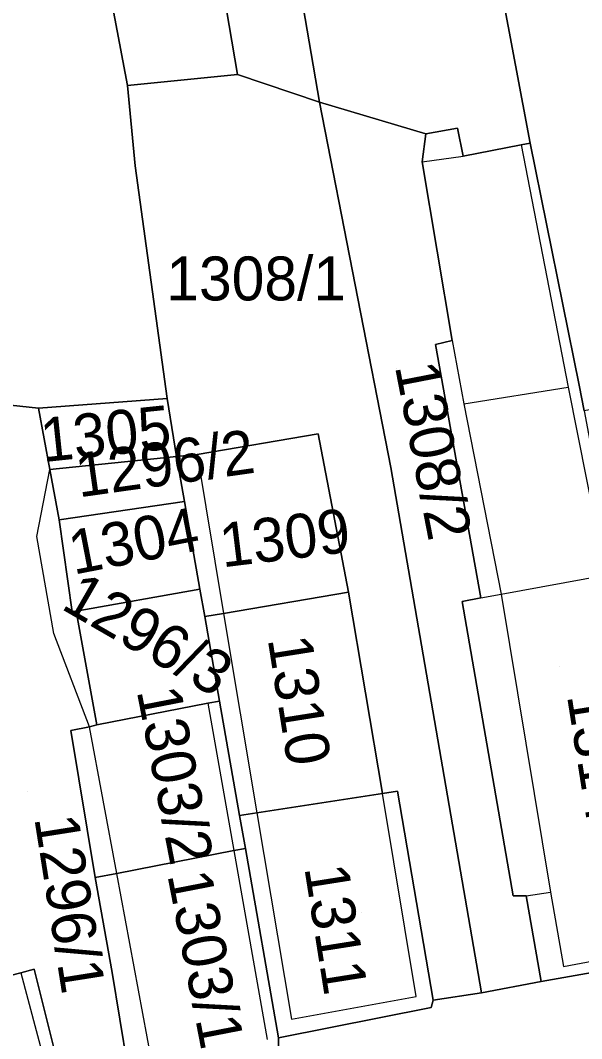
# Model space of a CAD drawing. Extents: x -263943 to -261149, y -1236934 to -1230686.
# Drawn here: x -263064.24 to -263038.69, y -1235315.1 to -1235268.74 of the extents above; entities that cross this region are included whole.
import ezdxf

# ---------------------------------------------------------------- set-up
doc = ezdxf.new("R2010")
doc.units = 0
for name, color, linetype in [('body_kn', 7, 'Continuous'), ('kladpar_druhypozemkov', 7, 'Continuous'), ('kladpar_hranice', 7, 'Continuous'), ('kladpar_parcelnecisla', 7, 'Continuous'), ('kladpar_plochy', 7, 'Continuous'), ('zappar_hrandruhpozemk', 7, 'Continuous')]:
    doc.layers.add(name, color=color, linetype=linetype)

msp = doc.modelspace()

# ---------------------------------------------------------------- linework, layer by layer
at = {"layer": 'body_kn'}
for p, q in [((-263054.36, -1235271.2), (-263054.36, -1235271.2)), ((-263054.36, -1235271.2), (-263054.36, -1235271.2)), ((-263059.37, -1235271.71), (-263059.37, -1235271.71)), ((-263050.62, -1235272.46), (-263050.62, -1235272.46)), ((-263044.34, -1235273.65), (-263044.34, -1235273.65)), ((-263045.78, -1235273.9), (-263045.78, -1235273.9)), ((-263041.45, -1235274.41), (-263041.45, -1235274.41)), ((-263041.45, -1235274.41), (-263041.45, -1235274.41)), ((-263041.03, -1235274.33), (-263041.03, -1235274.33)), ((-263045.95, -1235275.18), (-263045.95, -1235275.18)), ((-263045.95, -1235275.18), (-263045.95, -1235275.18)), ((-263044.08, -1235274.92), (-263044.08, -1235274.92)), ((-263059.02, -1235275.36), (-263059.02, -1235275.36)), ((-263059.02, -1235275.36), (-263059.02, -1235275.36)), ((-263045.34, -1235283.49), (-263045.34, -1235283.49)), ((-263045.34, -1235283.49), (-263045.34, -1235283.49)), ((-263044.58, -1235283.32), (-263044.58, -1235283.32)), ((-263044.58, -1235283.32), (-263044.58, -1235283.32)), ((-263038.8, -1235285.35), (-263038.8, -1235285.35)), ((-263039.31, -1235285.44), (-263039.31, -1235285.44)), ((-263039.31, -1235285.44), (-263039.31, -1235285.44)), ((-263057.56, -1235285.96), (-263057.56, -1235285.96)), ((-263044.06, -1235286.2), (-263044.06, -1235286.2)), ((-263044.06, -1235286.2), (-263044.06, -1235286.2)), ((-263063.42, -1235286.39), (-263063.42, -1235286.39)), ((-263063.42, -1235286.39), (-263063.42, -1235286.39)), ((-263050.68, -1235287.57), (-263050.68, -1235287.57)), ((-263057.13, -1235288.59), (-263057.13, -1235288.59)), ((-263056.2, -1235288.51), (-263056.2, -1235288.51)), ((-263056.2, -1235288.51), (-263056.2, -1235288.51)), ((-263062.9, -1235289.19), (-263062.9, -1235289.19)), ((-263062.9, -1235289.19), (-263062.9, -1235289.19)), ((-263047.37, -1235289.09), (-263047.37, -1235289.09)), ((-263056.77, -1235290.65), (-263056.77, -1235290.65)), ((-263062.48, -1235291.48), (-263062.48, -1235291.48)), ((-263062.48, -1235291.48), (-263062.48, -1235291.48)), ((-263063.49, -1235292.24), (-263063.49, -1235292.24)), ((-263056.07, -1235294.63), (-263056.07, -1235294.63)), ((-263049.31, -1235294.78), (-263049.31, -1235294.78)), ((-263043.28, -1235295.03), (-263043.28, -1235295.03)), ((-263043.28, -1235295.03), (-263043.28, -1235295.03)), ((-263042.35, -1235294.86), (-263042.35, -1235294.86)), ((-263042.35, -1235294.86), (-263042.35, -1235294.86)), ((-263044.13, -1235295.2), (-263044.13, -1235295.2)), ((-263061.88, -1235295.67), (-263061.88, -1235295.67)), ((-263061.88, -1235295.67), (-263061.88, -1235295.67)), ((-263061.7, -1235295.64), (-263061.7, -1235295.64)), ((-263055.85, -1235295.88), (-263055.85, -1235295.88)), ((-263055.85, -1235295.88), (-263055.85, -1235295.88)), ((-263054.99, -1235295.74), (-263054.99, -1235295.74)), ((-263054.99, -1235295.74), (-263054.99, -1235295.74)), ((-263062.72, -1235296.66), (-263062.72, -1235296.66)), ((-263055.18, -1235299.73), (-263055.18, -1235299.73)), ((-263055.71, -1235299.83), (-263055.71, -1235299.83)), ((-263055.71, -1235299.83), (-263055.71, -1235299.83)), ((-263061.95, -1235301.07), (-263061.95, -1235301.07)), ((-263061.1, -1235300.9), (-263061.1, -1235300.9)), ((-263061.1, -1235300.9), (-263061.1, -1235300.9)), ((-263060.76, -1235300.81), (-263060.76, -1235300.81)), ((-263047.07, -1235303.83), (-263047.07, -1235303.83)), ((-263047.76, -1235303.94), (-263047.76, -1235303.94)), ((-263053.47, -1235304.82), (-263053.47, -1235304.82)), ((-263053.47, -1235304.82), (-263053.47, -1235304.82)), ((-263054.26, -1235304.94), (-263054.26, -1235304.94)), ((-263054.26, -1235304.94), (-263054.26, -1235304.94)), ((-263054.52, -1235306.54), (-263054.52, -1235306.54)), ((-263054.52, -1235306.54), (-263054.52, -1235306.54)), ((-263054, -1235306.44), (-263054, -1235306.44)), ((-263054, -1235306.44), (-263054, -1235306.44)), ((-263059.85, -1235307.58), (-263059.85, -1235307.58)), ((-263059.85, -1235307.58), (-263059.85, -1235307.58)), ((-263060.83, -1235307.77), (-263060.83, -1235307.77)), ((-263040.11, -1235308.43), (-263040.11, -1235308.43)), ((-263041.81, -1235308.6), (-263041.81, -1235308.6)), ((-263041.22, -1235308.6), (-263041.22, -1235308.6)), ((-263041.22, -1235308.6), (-263041.22, -1235308.6)), ((-263064.22, -1235312.1), (-263064.22, -1235312.1)), ((-263064.22, -1235312.1), (-263064.22, -1235312.1)), ((-263063.62, -1235311.93), (-263063.62, -1235311.93)), ((-263060.06, -1235312.09), (-263060.06, -1235312.09)), ((-263039.51, -1235311.82), (-263039.51, -1235311.82)), ((-263040.53, -1235312.5), (-263040.53, -1235312.5)), ((-263046.22, -1235313.18), (-263046.22, -1235313.18)), ((-263043.25, -1235313.01), (-263043.25, -1235313.01)), ((-263045.45, -1235313.35), (-263045.45, -1235313.35)), ((-263045.45, -1235313.35), (-263045.45, -1235313.35)), ((-263045.54, -1235313.69), (-263045.54, -1235313.69)), ((-263045.54, -1235313.69), (-263045.54, -1235313.69)), ((-263051.9, -1235314.21), (-263051.9, -1235314.21)), ((-263052.49, -1235315.06), (-263052.49, -1235315.06))]:
    msp.add_line(p, q, dxfattribs=at)
at = {"layer": 'kladpar_druhypozemkov'}
for p, q in [((-263054, -1235279.39), (-263054, -1235279.39)), ((-263047.1, -1235284.59), (-263047.1, -1235284.59)), ((-263060.38, -1235287.18), (-263060.38, -1235287.18)), ((-263061.52, -1235290.15), (-263061.52, -1235290.15)), ((-263059.74, -1235291.54), (-263059.74, -1235291.54)), ((-263052.63, -1235291.42), (-263052.63, -1235291.42)), ((-263057.54, -1235296.74), (-263057.54, -1235296.74)), ((-263039.68, -1235298.14), (-263039.68, -1235298.14)), ((-263050.7, -1235299.37), (-263050.7, -1235299.37)), ((-263056.34, -1235303.33), (-263056.34, -1235303.33)), ((-263063.94, -1235303.84), (-263063.94, -1235303.84)), ((-263048.72, -1235309.35), (-263048.72, -1235309.35)), ((-263054.89, -1235311.33), (-263054.89, -1235311.33))]:
    msp.add_line(p, q, dxfattribs=at)
at = {"layer": 'kladpar_hranice'}
for points in [[(-263034.11, -1235284.37), (-263033.88, -1235284.33), (-263033.62, -1235285.6), (-263034.54, -1235285.77), (-263038.02, -1235286.41), (-263038.58, -1235286.52), (-263038.8, -1235285.35), (-263041.03, -1235274.33), (-263047.96, -1235237.51), (-263050.92, -1235219.21), (-263042.49, -1235216.62), (-263032.63, -1235272.45), (-263036.28, -1235273.22), (-263034.11, -1235284.37)], [(-263041.45, -1235274.41), (-263044.08, -1235274.92), (-263044.34, -1235273.65), (-263045.78, -1235273.9), (-263050.62, -1235272.46), (-263051.57, -1235266.95), (-263054.99, -1235248.8), (-263056.71, -1235238.19), (-263057.65, -1235233.27), (-263059.8, -1235218.91), (-263057.39, -1235217.2), (-263050.92, -1235219.21), (-263047.96, -1235237.51), (-263041.03, -1235274.33), (-263041.45, -1235274.41)], [(-263054.36, -1235271.2), (-263058.13, -1235248.97), (-263060.28, -1235233.7), (-263062.11, -1235220.11), (-263059.8, -1235218.91), (-263057.65, -1235233.27), (-263056.71, -1235238.19), (-263054.99, -1235248.8), (-263051.57, -1235266.95), (-263050.62, -1235272.46), (-263054.36, -1235271.2)], [(-263064.76, -1235243.12), (-263067.76, -1235225.98), (-263068.02, -1235223.75), (-263063.96, -1235221.2), (-263062.11, -1235220.11), (-263060.28, -1235233.7), (-263058.13, -1235248.97), (-263054.36, -1235271.2), (-263059.37, -1235271.71), (-263064.76, -1235243.12)], [(-263059.02, -1235275.36), (-263057.56, -1235285.96), (-263063.42, -1235286.39), (-263065.12, -1235286.22), (-263065.29, -1235285.63), (-263072.4, -1235244.14), (-263074.63, -1235228.87), (-263067.76, -1235225.98), (-263064.76, -1235243.12), (-263059.37, -1235271.71), (-263059.02, -1235275.36)], [(-263045.45, -1235313.35), (-263047.07, -1235303.83), (-263047.76, -1235303.94), (-263049.31, -1235294.78), (-263050.68, -1235287.57), (-263056.2, -1235288.51), (-263057.13, -1235288.59), (-263057.56, -1235285.96), (-263059.02, -1235275.36), (-263059.37, -1235271.71), (-263054.36, -1235271.2), (-263050.62, -1235272.46), (-263047.37, -1235289.09), (-263043.25, -1235313.01), (-263045.45, -1235313.35)], [(-263045.34, -1235283.49), (-263043.28, -1235295.03), (-263044.13, -1235295.2), (-263041.81, -1235308.6), (-263041.22, -1235308.6), (-263040.53, -1235312.5), (-263043.25, -1235313.01), (-263047.37, -1235289.09), (-263050.62, -1235272.46), (-263045.78, -1235273.9), (-263045.95, -1235275.18), (-263044.58, -1235283.32), (-263045.34, -1235283.49)], [(-263037.17, -1235293.92), (-263037.07, -1235294.51), (-263036.45, -1235298.22), (-263035.73, -1235302.56), (-263034.34, -1235310.84), (-263034.25, -1235311.39), (-263040.53, -1235312.5), (-263041.22, -1235308.6), (-263041.81, -1235308.6), (-263044.13, -1235295.2), (-263043.28, -1235295.03), (-263045.34, -1235283.49), (-263044.58, -1235283.32), (-263045.95, -1235275.18), (-263045.78, -1235273.9), (-263044.34, -1235273.65), (-263044.08, -1235274.92), (-263041.45, -1235274.41), (-263041.03, -1235274.33), (-263038.8, -1235285.35), (-263038.58, -1235286.52), (-263037.83, -1235290.47), (-263037.17, -1235293.92)], [(-263061.48, -1235320.5), (-263063.62, -1235311.93), (-263064.22, -1235312.1), (-263065.83, -1235312.52), (-263066.32, -1235310.46), (-263067.29, -1235306.33), (-263067.79, -1235306.42), (-263072.72, -1235307.61), (-263073.23, -1235307.78), (-263074.42, -1235303.12), (-263073.66, -1235302.95), (-263065.26, -1235301.58), (-263066.55, -1235291.91), (-263067.82, -1235292.08), (-263069.96, -1235285.8), (-263069.02, -1235285.89), (-263066.82, -1235286.05), (-263065.12, -1235286.22), (-263063.42, -1235286.39), (-263062.9, -1235289.19), (-263062.48, -1235291.48)], [(-263063.42, -1235286.39), (-263057.56, -1235285.96), (-263057.13, -1235288.59), (-263062.9, -1235289.19), (-263063.42, -1235286.39)], [(-263055.85, -1235295.88), (-263056.07, -1235294.63), (-263056.77, -1235290.65), (-263057.13, -1235288.59), (-263056.2, -1235288.51), (-263050.68, -1235287.57), (-263049.31, -1235294.78), (-263054.99, -1235295.74), (-263055.85, -1235295.88)], [(-263062.9, -1235289.19), (-263057.13, -1235288.59), (-263056.77, -1235290.65), (-263062.48, -1235291.48), (-263062.9, -1235289.19)], [(-263061.88, -1235295.67), (-263062.48, -1235291.48), (-263056.77, -1235290.65), (-263056.07, -1235294.63), (-263061.7, -1235295.64), (-263061.88, -1235295.67)], [(-263062.48, -1235291.48), (-263061.88, -1235295.67), (-263061.7, -1235295.64), (-263060.76, -1235300.81), (-263061.1, -1235300.9), (-263061.95, -1235301.07), (-263060.83, -1235307.77), (-263060.06, -1235312.09), (-263059.37, -1235316.34)], [(-263055.71, -1235299.83), (-263060.76, -1235300.81), (-263061.7, -1235295.64), (-263056.07, -1235294.63), (-263055.85, -1235295.88), (-263055.18, -1235299.73), (-263055.71, -1235299.83)], [(-263054.26, -1235304.94), (-263055.18, -1235299.73), (-263055.85, -1235295.88), (-263054.99, -1235295.74), (-263049.31, -1235294.78), (-263047.76, -1235303.94), (-263053.47, -1235304.82), (-263054.26, -1235304.94)], [(-263052.49, -1235315.48), (-263052.49, -1235315.06), (-263045.54, -1235313.69), (-263045.45, -1235313.35), (-263043.25, -1235313.01), (-263040.53, -1235312.5), (-263034.25, -1235311.39), (-263027.21, -1235310.05), (-263023.73, -1235309.43), (-263017.02, -1235308.4), (-263009.9, -1235307.29), (-263005.31, -1235306.61), (-262999.12, -1235305.59), (-262999.02, -1235306.09), (-262993.09, -1235305.16), (-262993.18, -1235304.65), (-262988.51, -1235304.05), (-262982.91, -1235303.02), (-262976.04, -1235301.57), (-262973.41, -1235300.98), (-262966.03, -1235299.61), (-262957.29, -1235297.99)], [(-263054, -1235306.44), (-263054.52, -1235306.54), (-263059.85, -1235307.58), (-263060.83, -1235307.77), (-263061.95, -1235301.07), (-263061.1, -1235300.9), (-263060.76, -1235300.81), (-263055.71, -1235299.83), (-263055.18, -1235299.73), (-263054.26, -1235304.94), (-263054, -1235306.44)], [(-263045.54, -1235313.69), (-263052.49, -1235315.06), (-263054, -1235306.44), (-263054.26, -1235304.94), (-263053.47, -1235304.82), (-263047.76, -1235303.94), (-263047.07, -1235303.83), (-263045.45, -1235313.35), (-263045.54, -1235313.69)], [(-263052.49, -1235315.48), (-263059.37, -1235316.93), (-263059.37, -1235316.34), (-263060.06, -1235312.09), (-263060.83, -1235307.77), (-263059.85, -1235307.58), (-263054.52, -1235306.54), (-263054, -1235306.44), (-263052.49, -1235315.06), (-263052.49, -1235315.48)], [(-263064.22, -1235312.1), (-263063.62, -1235311.93), (-263061.48, -1235320.5), (-263069.63, -1235322.46), (-263069.77, -1235321.89), (-263072.2, -1235311.94), (-263071.68, -1235311.81), (-263066.81, -1235310.58), (-263066.32, -1235310.46), (-263065.83, -1235312.52), (-263064.22, -1235312.1)]]:
    msp.add_lwpolyline(points, dxfattribs=at)
at = {"layer": 'kladpar_plochy'}
for points in [[(-263034.11, -1235284.37), (-263033.88, -1235284.33), (-263033.62, -1235285.6), (-263034.54, -1235285.77), (-263038.02, -1235286.41), (-263038.58, -1235286.52), (-263038.8, -1235285.35), (-263041.03, -1235274.33), (-263047.96, -1235237.51), (-263050.92, -1235219.21), (-263042.49, -1235216.62), (-263032.63, -1235272.45), (-263036.28, -1235273.22)], [(-263041.45, -1235274.41), (-263044.08, -1235274.92), (-263044.34, -1235273.65), (-263045.78, -1235273.9), (-263050.62, -1235272.46), (-263051.57, -1235266.95), (-263054.99, -1235248.8), (-263056.71, -1235238.19), (-263057.65, -1235233.27), (-263059.8, -1235218.91), (-263057.39, -1235217.2), (-263050.92, -1235219.21), (-263047.96, -1235237.51), (-263041.03, -1235274.33)], [(-263054.36, -1235271.2), (-263058.13, -1235248.97), (-263060.28, -1235233.7), (-263062.11, -1235220.11), (-263059.8, -1235218.91), (-263057.65, -1235233.27), (-263056.71, -1235238.19), (-263054.99, -1235248.8), (-263051.57, -1235266.95), (-263050.62, -1235272.46)], [(-263064.76, -1235243.12), (-263067.76, -1235225.98), (-263068.02, -1235223.75), (-263063.96, -1235221.2), (-263062.11, -1235220.11), (-263060.28, -1235233.7), (-263058.13, -1235248.97), (-263054.36, -1235271.2), (-263059.37, -1235271.71)], [(-263059.02, -1235275.36), (-263057.56, -1235285.96), (-263063.42, -1235286.39), (-263065.12, -1235286.22), (-263065.29, -1235285.63), (-263072.4, -1235244.14), (-263074.63, -1235228.87), (-263067.76, -1235225.98), (-263064.76, -1235243.12), (-263059.37, -1235271.71)], [(-263045.45, -1235313.35), (-263047.07, -1235303.83), (-263047.76, -1235303.94), (-263049.31, -1235294.78), (-263050.68, -1235287.57), (-263056.2, -1235288.51), (-263057.13, -1235288.59), (-263057.56, -1235285.96), (-263059.02, -1235275.36), (-263059.37, -1235271.71), (-263054.36, -1235271.2), (-263050.62, -1235272.46), (-263047.37, -1235289.09), (-263043.25, -1235313.01)], [(-263045.34, -1235283.49), (-263043.28, -1235295.03), (-263044.13, -1235295.2), (-263041.81, -1235308.6), (-263041.22, -1235308.6), (-263040.53, -1235312.5), (-263043.25, -1235313.01), (-263047.37, -1235289.09), (-263050.62, -1235272.46), (-263045.78, -1235273.9), (-263045.95, -1235275.18), (-263044.58, -1235283.32)], [(-263037.17, -1235293.92), (-263037.07, -1235294.51), (-263036.45, -1235298.22), (-263035.73, -1235302.56), (-263034.34, -1235310.84), (-263034.25, -1235311.39), (-263040.53, -1235312.5), (-263041.22, -1235308.6), (-263041.81, -1235308.6), (-263044.13, -1235295.2), (-263043.28, -1235295.03), (-263045.34, -1235283.49), (-263044.58, -1235283.32), (-263045.95, -1235275.18), (-263045.78, -1235273.9), (-263044.34, -1235273.65), (-263044.08, -1235274.92), (-263041.45, -1235274.41), (-263041.03, -1235274.33), (-263038.8, -1235285.35), (-263038.58, -1235286.52), (-263037.83, -1235290.47)], [(-263063.42, -1235286.39), (-263057.56, -1235285.96), (-263057.13, -1235288.59), (-263062.9, -1235289.19)], [(-263055.85, -1235295.88), (-263056.07, -1235294.63), (-263056.77, -1235290.65), (-263057.13, -1235288.59), (-263056.2, -1235288.51), (-263050.68, -1235287.57), (-263049.31, -1235294.78), (-263054.99, -1235295.74)], [(-263062.9, -1235289.19), (-263057.13, -1235288.59), (-263056.77, -1235290.65), (-263062.48, -1235291.48)], [(-263061.88, -1235295.67), (-263062.48, -1235291.48), (-263056.77, -1235290.65), (-263056.07, -1235294.63), (-263061.7, -1235295.64)], [(-263055.71, -1235299.83), (-263060.76, -1235300.81), (-263061.7, -1235295.64), (-263056.07, -1235294.63), (-263055.85, -1235295.88), (-263055.18, -1235299.73)], [(-263054.26, -1235304.94), (-263055.18, -1235299.73), (-263055.85, -1235295.88), (-263054.99, -1235295.74), (-263049.31, -1235294.78), (-263047.76, -1235303.94), (-263053.47, -1235304.82)], [(-263054, -1235306.44), (-263054.52, -1235306.54), (-263059.85, -1235307.58), (-263060.83, -1235307.77), (-263061.95, -1235301.07), (-263061.1, -1235300.9), (-263060.76, -1235300.81), (-263055.71, -1235299.83), (-263055.18, -1235299.73), (-263054.26, -1235304.94)], [(-263045.54, -1235313.69), (-263052.49, -1235315.06), (-263054, -1235306.44), (-263054.26, -1235304.94), (-263053.47, -1235304.82), (-263047.76, -1235303.94), (-263047.07, -1235303.83), (-263045.45, -1235313.35)], [(-263052.49, -1235315.48), (-263059.37, -1235316.93), (-263059.37, -1235316.34), (-263060.06, -1235312.09), (-263060.83, -1235307.77), (-263059.85, -1235307.58), (-263054.52, -1235306.54), (-263054, -1235306.44), (-263052.49, -1235315.06)], [(-263064.22, -1235312.1), (-263063.62, -1235311.93), (-263061.48, -1235320.5), (-263069.63, -1235322.46), (-263069.77, -1235321.89), (-263072.2, -1235311.94), (-263071.68, -1235311.81), (-263066.81, -1235310.58), (-263066.32, -1235310.46), (-263065.83, -1235312.52)]]:
    msp.add_lwpolyline(points, close=True, dxfattribs=at)
for points in [[(-263065.12, -1235286.22), (-263063.42, -1235286.39), (-263062.9, -1235289.19), (-263062.48, -1235291.48), (-263061.88, -1235295.67), (-263061.7, -1235295.64), (-263060.76, -1235300.81), (-263061.1, -1235300.9), (-263061.95, -1235301.07), (-263060.83, -1235307.77), (-263060.06, -1235312.09), (-263059.37, -1235316.34)], [(-263052.49, -1235315.48), (-263052.49, -1235315.06), (-263045.54, -1235313.69), (-263045.45, -1235313.35), (-263043.25, -1235313.01), (-263040.53, -1235312.5), (-263034.25, -1235311.39), (-263027.21, -1235310.05), (-263023.73, -1235309.43), (-263017.02, -1235308.4), (-263009.9, -1235307.29), (-263005.31, -1235306.61), (-262999.12, -1235305.59), (-262999.02, -1235306.09), (-262993.09, -1235305.16), (-262993.18, -1235304.65), (-262988.51, -1235304.05), (-262982.91, -1235303.02), (-262976.04, -1235301.57), (-262973.41, -1235300.98), (-262966.03, -1235299.61), (-262957.29, -1235297.99)], [(-263061.48, -1235320.5), (-263063.62, -1235311.93), (-263064.22, -1235312.1), (-263065.83, -1235312.52)]]:
    msp.add_lwpolyline(points, dxfattribs=at)
at = {"layer": 'zappar_hrandruhpozemk'}
for p, q in [((-263041.45, -1235274.41), (-263039.31, -1235285.44)), ((-263045.95, -1235275.18), (-263044.08, -1235274.92)), ((-263044.06, -1235286.2), (-263039.31, -1235285.44)), ((-263056.2, -1235288.51), (-263054.99, -1235295.74)), ((-263063.49, -1235292.24), (-263062.9, -1235289.19)), ((-263062.72, -1235296.66), (-263063.49, -1235292.24)), ((-263042.35, -1235294.86), (-263037.61, -1235294)), ((-263043.28, -1235295.03), (-263042.35, -1235294.86)), ((-263054.99, -1235295.74), (-263053.47, -1235304.82)), ((-263061.1, -1235300.9), (-263062.72, -1235296.66)), ((-263055.71, -1235299.83), (-263054.52, -1235306.54)), ((-263059.85, -1235307.58), (-263061.1, -1235300.9)), ((-263053.47, -1235304.82), (-263051.9, -1235314.21)), ((-263054.52, -1235306.54), (-263053, -1235315.14)), ((-263058.27, -1235316.08), (-263059.85, -1235307.58)), ((-263041.22, -1235308.6), (-263040.11, -1235308.43)), ((-263064.22, -1235312.1), (-263062.08, -1235320.16))]:
    msp.add_line(p, q, dxfattribs=at)
for points in [[(-263044.58, -1235283.32), (-263044.06, -1235286.2), (-263042.35, -1235294.86), (-263040.11, -1235308.43), (-263039.51, -1235311.82)], [(-263039.31, -1235285.44), (-263037.61, -1235294), (-263034.85, -1235310.94)], [(-263051.9, -1235314.21), (-263046.22, -1235313.18), (-263047.76, -1235303.94)], [(-263039.51, -1235311.82), (-263034.85, -1235310.94), (-263034.34, -1235310.84)]]:
    msp.add_lwpolyline(points, dxfattribs=at)

# ---------------------------------------------------------------- texts
at = {"layer": 'kladpar_parcelnecisla'}
msp.add_text('1308/1', height=2, dxfattribs=at).set_placement((-263057.596, -1235281.49))
for s, rotation, p in [('1308/2', 281, (-263047.197, -1235284.485)), ('1305', 6, (-263063.219, -1235288.857)), ('1296/2', 8, (-263061.58, -1235290.462)), ('1304', 11, (-263061.821, -1235293.982)), ('1309', 7, (-263055.041, -1235293.648)), ('1296/3', 330, (-263062.449, -1235295.501)), ('1310', 279, (-263052.987, -1235296.901)), ('1303/2', 281, (-263058.951, -1235299.265)), ('1314', 279, (-263039.362, -1235299.482)), ('1296/1', 279, (-263063.612, -1235305.059)), ('1303/1', 281, (-263057.556, -1235307.642)), ('1311', 279, (-263051.318, -1235307.317))]:
    msp.add_text(s, height=2, rotation=rotation, dxfattribs=at).set_placement(p)

doc.saveas('drawing.dxf')
